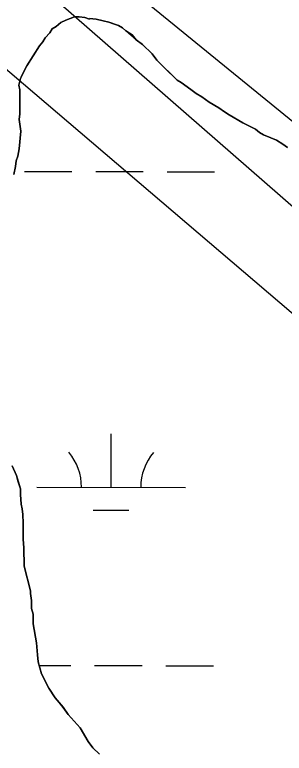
# Model space of a CAD drawing. Extents: x 3180038 to 3217926, y 922069 to 947485.
# Drawn here: x 3202623.3 to 3202804.7, y 940894.1 to 941391.4 of the extents above; entities that cross this region are included whole.
import ezdxf

# ---------------------------------------------------------------- set-up
doc = ezdxf.new("R2010")
doc.units = 0
for name, color, linetype in [('V-SITE-VEGE', 7, 'Continuous'), ('V-TOPO-MAJR', 7, 'Continuous'), ('V-TOPO-MINR', 7, 'Continuous'), ('V-TOPO-SHOR', 7, 'Continuous'), ('V-WETL-SWMP', 7, 'Continuous')]:
    doc.layers.add(name, color=color, linetype=linetype)

msp = doc.modelspace()

# ---------------------------------------------------------------- linework, layer by layer
at = {"layer": 'V-SITE-VEGE'}
for points in [[(3202806.96, 941302.13), (3202803.72, 941304.26), (3202799.41, 941306.93), (3202790.79, 941310.64), (3202788.09, 941312.24), (3202785.39, 941314.37), (3202776.77, 941318.62), (3202767.6, 941323.94), (3202764.37, 941326.08), (3202760.59, 941328.74), (3202754.12, 941332.47), (3202749.26, 941336.2), (3202745.48, 941338.33), (3202741.71, 941341), (3202735.23, 941345.8), (3202732.53, 941347.4), (3202719.02, 941360.76), (3202715.77, 941365.04), (3202709.28, 941371.45), (3202704.97, 941374.66), (3202697.95, 941380.53), (3202695.78, 941382.67), (3202693.09, 941384.26), (3202686.63, 941386.38), (3202682.86, 941387.43), (3202678.02, 941388.48), (3202673.71, 941388.99), (3202673.71, 941388.45), (3202670.48, 941389.51), (3202666.72, 941390.03), (3202663.49, 941390.01), (3202657.59, 941387.82), (3202654.38, 941386.19), (3202651.17, 941383.49), (3202648.49, 941381.86), (3202646.89, 941379.17), (3202643.68, 941375.92), (3202642.09, 941373.22), (3202639.95, 941370.52), (3202631.43, 941357.04), (3202629.3, 941353.27), (3202627.18, 941348.42), (3202626.13, 941344.11), (3202626.68, 941340.89), (3202626.77, 941324.76), (3202626.26, 941321), (3202627.38, 941312.94), (3202626.37, 941301.11), (3202625.32, 941296.27), (3202624.27, 941293.04), (3202623.75, 941289.27), (3202622.71, 941283.89)], [(3202621.66, 941087.7), (3202624.39, 941081.27), (3202627.12, 941072.14), (3202627.15, 941068.38), (3202627.72, 941061.94), (3202628.83, 941054.95)], [(3202628.83, 941054.95), (3202628.87, 941049.04), (3202628.93, 941038.29), (3202629.5, 941032.38), (3202629.57, 941020.02), (3202633.96, 941003.38), (3202633.97, 941001.77), (3202634.54, 940996.94), (3202634.57, 940991.56), (3202635.66, 940987.81), (3202635.7, 940981.36), (3202637.92, 940968.47), (3202638.51, 940960.41), (3202639.07, 940955.58), (3202641.26, 940947.53), (3202646.16, 940937.88), (3202650.49, 940931.45), (3202655.9, 940925.04), (3202659.16, 940920.21), (3202667.27, 940911.12), (3202672.69, 940902.02), (3202675.94, 940897.73), (3202680.27, 940893.46)]]:
    msp.add_lwpolyline(points, dxfattribs=at)
at = {"layer": 'V-TOPO-MAJR'}
msp.add_lwpolyline([(3203841.61, 940383.13), (3203756.72, 940457.19), (3203671.42, 940530.78), (3203585.84, 940604.04), (3203393.62, 940767.65), (3203376.57, 940782.11), (3203359.5, 940796.53), (3203342.38, 940810.89), (3203325.23, 940825.22), (3203183.61, 940943.13), (3203095.89, 941016.71), (3203008.54, 941090.7), (3202921.72, 941165.32), (3202835.25, 941240.36), (3202619.14, 941429.32)], dxfattribs=at)
at = {"layer": 'V-TOPO-MINR'}
for points in [[(3204112.59, 940203.98), (3203586.05, 940673.26), (3203554.84, 940701.09), (3203523.64, 940728.93), (3203492.46, 940756.78), (3203461.29, 940784.65), (3203401.62, 940838.01), (3203400.28, 940839.2), (3203397.6, 940841.55), (3203396.24, 940842.71), (3203382.92, 940854.1), (3203374.86, 940860.92), (3203366.78, 940867.7), (3203358.63, 940874.4), (3203350.44, 940881.06), (3203260.18, 940953.81), (3203206.87, 940996.85), (3203153.61, 941039.95), (3203100.42, 941083.13), (3203047.27, 941126.38), (3202683.38, 941422.96)], [(3204009.45, 940170.77), (3203456.33, 940639.39), (3203433.81, 940658.48), (3203411.29, 940677.58), (3203388.78, 940696.68), (3203366.27, 940715.8), (3203330.86, 940745.88), (3203326.07, 940749.96), (3203321.27, 940754.04), (3203316.48, 940758.12), (3203311.69, 940762.2), (3202596.94, 941372.09)]]:
    msp.add_lwpolyline(points, dxfattribs=at)
at = {"layer": 'V-TOPO-SHOR'}
for points in [[(3202806.96, 941302.13), (3202803.72, 941304.26), (3202799.41, 941306.93), (3202795.64, 941308.52), (3202790.79, 941310.64), (3202788.09, 941312.24), (3202785.39, 941314.37), (3202780, 941317.03), (3202776.77, 941318.62), (3202767.6, 941323.94), (3202764.37, 941326.08), (3202760.59, 941328.74), (3202754.12, 941332.47), (3202749.26, 941336.2), (3202745.48, 941338.33), (3202741.71, 941341), (3202735.23, 941345.8), (3202732.53, 941347.4), (3202730.37, 941349.53), (3202726.59, 941353.28), (3202721.72, 941358.09), (3202719.02, 941360.76), (3202715.77, 941365.04), (3202709.28, 941371.45), (3202704.97, 941374.66), (3202702.26, 941377.86), (3202697.95, 941380.53), (3202695.78, 941382.67), (3202693.09, 941384.26), (3202689.86, 941385.32), (3202686.63, 941386.38), (3202682.86, 941387.43), (3202678.02, 941388.48), (3202673.71, 941388.99), (3202673.71, 941388.45), (3202670.48, 941389.51), (3202666.72, 941390.03), (3202663.49, 941390.01), (3202657.59, 941387.82), (3202654.38, 941386.19), (3202651.17, 941383.49), (3202648.49, 941381.86), (3202646.89, 941379.17), (3202643.68, 941375.92), (3202642.09, 941373.22), (3202639.95, 941370.52), (3202631.43, 941357.04), (3202629.3, 941353.27), (3202627.71, 941349.49), (3202627.18, 941348.42), (3202626.13, 941344.11), (3202626.68, 941340.89), (3202626.71, 941336.59), (3202626.75, 941328.53)], [(3202626.75, 941328.53), (3202626.77, 941324.76), (3202626.26, 941321), (3202627.38, 941312.94), (3202626.37, 941301.11), (3202625.32, 941296.27), (3202624.27, 941293.04), (3202623.75, 941289.27), (3202622.71, 941283.89)], [(3202621.66, 941087.7), (3202624.39, 941081.27), (3202625.48, 941077.51), (3202627.12, 941072.15), (3202627.15, 941068.38), (3202627.72, 941061.94), (3202628.27, 941058.71), (3202628.83, 941054.95), (3202628.87, 941049.04), (3202628.93, 941038.29), (3202629.5, 941032.38), (3202629.52, 941028.08), (3202629.54, 941024.32), (3202629.57, 941020.02), (3202633.96, 941003.38), (3202633.97, 941001.77), (3202634.54, 940996.94), (3202634.57, 940991.56), (3202635.66, 940987.81), (3202635.7, 940981.36), (3202637.92, 940968.47), (3202638.51, 940960.41), (3202639.07, 940955.58), (3202641.26, 940947.53), (3202646.16, 940937.88), (3202650.49, 940931.45), (3202653.2, 940928.24), (3202655.9, 940925.04), (3202659.16, 940920.21), (3202667.27, 940911.12), (3202672.69, 940902.02), (3202675.94, 940897.73), (3202680.27, 940893.46)]]:
    msp.add_lwpolyline(points, dxfattribs=at)
at = {"layer": 'V-WETL-SWMP'}
for p, q in [((3202629.79, 941285.97), (3202661.79, 941285.9)), ((3202677.79, 941285.86), (3202709.79, 941285.79)), ((3202725.79, 941285.75), (3202757.79, 941285.68)), ((3202688.16, 941073.23), (3202688.24, 941109.23)), ((3202638.16, 941073.35), (3202738.16, 941073.12)), ((3202676.13, 941057.83), (3202700.13, 941057.78)), ((3202639.7, 940953.27), (3202661.05, 940953.22)), ((3202677.05, 940953.19), (3202709.05, 940953.12)), ((3202725.05, 940953.08), (3202757.05, 940953.01))]:
    msp.add_line(p, q, dxfattribs=at)
for points in [[(3202622.7, 941283.89), (3202623.75, 941289.27), (3202624.27, 941293.04), (3202625.32, 941296.27), (3202626.37, 941301.11), (3202627.38, 941312.94), (3202626.26, 941321), (3202626.77, 941324.76), (3202626.75, 941328.53), (3202626.71, 941336.59), (3202626.68, 941340.89), (3202626.13, 941344.11), (3202627.18, 941348.42), (3202627.71, 941349.49), (3202629.3, 941353.27), (3202631.43, 941357.04), (3202639.95, 941370.53), (3202642.09, 941373.22), (3202643.69, 941375.92), (3202646.89, 941379.16), (3202648.49, 941381.86), (3202651.17, 941383.49), (3202654.38, 941386.19), (3202657.59, 941387.82), (3202663.49, 941390.01), (3202666.72, 941390.03), (3202670.48, 941389.51), (3202673.71, 941388.45), (3202673.71, 941388.99), (3202678.01, 941388.48), (3202682.86, 941387.43), (3202686.63, 941386.38), (3202689.86, 941385.32), (3202693.09, 941384.26), (3202695.78, 941382.66), (3202697.95, 941380.53), (3202702.26, 941377.86), (3202704.97, 941374.65), (3202709.28, 941371.45), (3202715.77, 941365.04), (3202719.02, 941360.76), (3202721.72, 941358.09), (3202726.59, 941353.28), (3202730.37, 941349.54), (3202732.53, 941347.4), (3202735.23, 941345.8), (3202741.71, 941341), (3202745.48, 941338.33), (3202749.26, 941336.2)], [(3202749.26, 941336.2), (3202754.12, 941332.47), (3202760.59, 941328.74), (3202764.36, 941326.08), (3202767.6, 941323.95), (3202776.77, 941318.62), (3202780, 941317.03), (3202785.39, 941314.37), (3202788.09, 941312.24), (3202790.79, 941310.64), (3202795.64, 941308.52), (3202799.41, 941306.93), (3202803.72, 941304.26), (3202806.96, 941302.13)], [(3202680.27, 940893.46), (3202675.94, 940897.73), (3202672.7, 940902.02), (3202667.27, 940911.12), (3202659.16, 940920.21), (3202655.9, 940925.03), (3202653.2, 940928.24), (3202650.49, 940931.45), (3202646.16, 940937.88), (3202641.26, 940947.53), (3202639.07, 940955.58), (3202638.5, 940960.41), (3202637.92, 940968.47), (3202635.7, 940981.36), (3202635.66, 940987.81), (3202634.57, 940991.56), (3202634.54, 940996.94), (3202633.97, 941001.77), (3202633.96, 941003.38), (3202629.57, 941020.02), (3202629.54, 941024.32), (3202629.52, 941028.08), (3202629.5, 941032.38), (3202628.93, 941038.29), (3202628.87, 941049.04), (3202628.83, 941054.95), (3202628.27, 941058.71), (3202627.72, 941061.94), (3202627.15, 941068.38), (3202627.12, 941072.14), (3202625.48, 941077.51), (3202624.39, 941081.27), (3202621.66, 941087.7)]]:
    msp.add_lwpolyline(points, dxfattribs=at)
for centre, start, end in [((3202632.92, 941073.83), 359.099, 40.6427), ((3202743.4, 941073.58), 139.099, 180.6427)]:
    msp.add_arc(centre, 35.25, start, end, dxfattribs=at)

doc.saveas('drawing.dxf')
